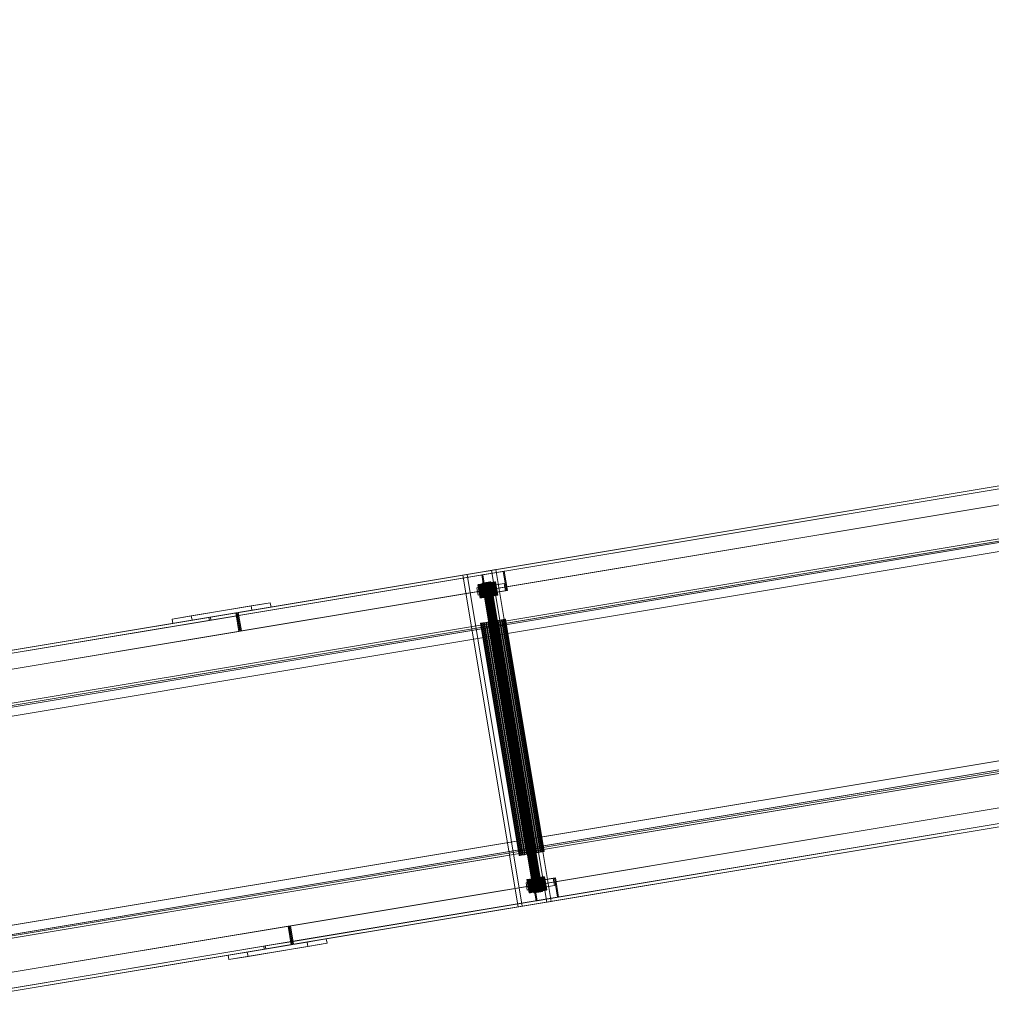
# Model space of a CAD drawing. Header units: millimetres. Extents: x -2233 to 61924, y -68080 to 6847.
# Tile 623 of 656: x 22675 to 23975, y -17135 to -15817. Entities that reach past the tile are written whole.
import ezdxf

# ---------------------------------------------------------------- set-up
doc = ezdxf.new("R2010")
doc.units = ezdxf.units.MM
doc.layers.add('superior_C10', color=7, linetype='Continuous', lineweight=0)

msp = doc.modelspace()

# ---------------------------------------------------------------- linework, layer by layer
at = {"layer": 'superior_C10'}
for p, q in [((18868.958, -17293.737), (27703.468, -15821.318)), ((27704.808, -15821.095), (18870.298, -17293.513)), ((27725.129, -15817.708), (18890.619, -17290.127)), ((18891.277, -17294.072), (27725.787, -15821.654)), ((18891.289, -17290.015), (27725.799, -15817.597)), ((27727.139, -15817.373), (18892.629, -17289.792)), ((27704.125, -15825.264), (18869.616, -17297.682)), ((27707.578, -15845.978), (18873.068, -17318.397)), ((18874.408, -17318.173), (27708.918, -15845.755)), ((27729.909, -15842.256), (18895.399, -17314.675)), ((18896.739, -17314.451), (27731.249, -15842.033)), ((19068.902, -17264.468), (27576.745, -15846.494)), ((27578.085, -15846.271), (19070.242, -17264.245)), ((18986.506, -17350.18), (27686.506, -15900.18)), ((27687.176, -15900.068), (18987.176, -17350.068)), ((18963.505, -17354.013), (27663.505, -15904.013)), ((27664.175, -15903.902), (18964.175, -17353.902)), ((19044.001, -17335.529), (27628.707, -15904.744)), ((27629.2, -15907.703), (19044.494, -17338.488)), ((27636.523, -15903.442), (19051.817, -17334.226)), ((19052.31, -17337.185), (27637.016, -15906.401)), ((19053.091, -17339.082), (27618.581, -15911.501)), ((27619.251, -15911.389), (19053.761, -17338.971)), ((27590.39, -15928.365), (19082.547, -17346.339)), ((19083.887, -17346.115), (27591.73, -15928.141)), ((27712.824, -16199.932), (19012.824, -17649.932)), ((19013.494, -17649.82), (27713.494, -16199.82)), ((27735.825, -16196.098), (19035.825, -17646.098)), ((19036.495, -17645.987), (27736.495, -16195.987)), ((19127.921, -17618.583), (27635.764, -16200.609)), ((27637.104, -16200.386), (19129.261, -17618.36)), ((19094.471, -17638.351), (27679.177, -16207.567)), ((27679.67, -16210.526), (19094.964, -17641.311)), ((27686.993, -16206.264), (19102.287, -17637.049)), ((27667.901, -16207.419), (19102.41, -17635.001)), ((19102.78, -17640.008), (27687.486, -16209.224)), ((19103.08, -17634.889), (27668.571, -16207.307)), ((18938.828, -17712.954), (27773.337, -16240.536)), ((27774.677, -16240.313), (18940.167, -17712.731)), ((18961.159, -17709.232), (27795.668, -16236.814)), ((27797.008, -16236.591), (18962.499, -17709.009)), ((18942.28, -17733.668), (27776.79, -16261.25)), ((27777.447, -16265.196), (18942.938, -17737.614)), ((18944.277, -17737.391), (27778.787, -16264.972)), ((27798.451, -16257.64), (18963.941, -17730.058)), ((18964.599, -17734.004), (27799.108, -16261.586)), ((27799.778, -16261.474), (18965.269, -17733.892)), ((18966.609, -17733.669), (27801.118, -16261.251)), ((27649.41, -16282.48), (19141.566, -17700.454)), ((19142.906, -17700.231), (27650.749, -16282.257)), ((22930.295, -16616.847), (24081.314, -16425.011)), ((22966.248, -16610.855), (24117.267, -16419.019)), ((24118.607, -16418.795), (22967.588, -16610.632)), ((22968.246, -16614.577), (24119.264, -16422.741)), ((24081.971, -16428.956), (22930.953, -16620.793)), ((24121.377, -16443.678), (22970.358, -16635.515)), ((22971.698, -16635.292), (24122.717, -16443.455)), ((23268.114, -16560.544), (23306.545, -16554.139)), ((23268.114, -16560.544), (23273.697, -16559.614)), ((23312.128, -16553.208), (23273.697, -16559.614)), ((23273.697, -16559.614), (23347.676, -17003.491)), ((23293.45, -16560.377), (23322.273, -16555.573)), ((23323.613, -16555.349), (23294.79, -16560.153)), ((23312.128, -16553.208), (23306.545, -16554.139)), ((23306.545, -16554.139), (23380.525, -16998.016)), ((23386.107, -16997.086), (23312.128, -16553.208)), ((23323.613, -16555.349), (23322.273, -16555.573)), ((23322.273, -16555.573), (23326.548, -16581.219)), ((23327.888, -16580.996), (23323.613, -16555.349)), ((23342.093, -17004.421), (23268.114, -16560.544)), ((23288.934, -16573.295), (23289.961, -16573.124)), ((23290.383, -16573.053), (23289.224, -16573.246)), ((23289.961, -16573.124), (23291.375, -16572.888)), ((23289.961, -16573.124), (23292.921, -16590.879)), ((23291.911, -16572.799), (23290.383, -16573.053)), ((23290.383, -16573.053), (23293.342, -16590.808)), ((23291.375, -16572.888), (23293.121, -16572.597)), ((23291.375, -16572.888), (23294.334, -16590.643)), ((23293.751, -16572.492), (23291.911, -16572.799)), ((23291.911, -16572.799), (23294.87, -16590.554)), ((23293.121, -16572.597), (23295.131, -16572.262)), ((23293.121, -16572.597), (23296.08, -16590.352)), ((23293.45, -16560.377), (23294.79, -16560.153)), ((23297.724, -16586.023), (23293.45, -16560.377)), ((23295.832, -16572.145), (23293.751, -16572.492)), ((23293.751, -16572.492), (23296.71, -16590.247)), ((23294.08, -16571.423), (23293.929, -16571.448)), ((23293.929, -16571.448), (23294.006, -16571.436)), ((23293.929, -16571.448), (23362.977, -16985.734)), ((23294.006, -16571.436), (23294.307, -16571.386)), ((23294.006, -16571.436), (23363.053, -16985.721)), ((23294.452, -16571.361), (23294.08, -16571.423)), ((23363.127, -16985.709), (23294.08, -16571.423)), ((23294.307, -16571.386), (23294.821, -16571.3)), ((23294.307, -16571.386), (23363.354, -16985.671)), ((23295.031, -16571.265), (23294.452, -16571.361)), ((23294.452, -16571.361), (23363.499, -16985.647)), ((23294.79, -16560.153), (23299.064, -16585.8)), ((23294.821, -16571.3), (23295.528, -16571.182)), ((23294.821, -16571.3), (23363.868, -16985.585)), ((23295.796, -16571.137), (23295.031, -16571.265)), ((23295.031, -16571.265), (23364.079, -16985.55)), ((23295.131, -16572.262), (23297.329, -16571.896)), ((23295.131, -16572.262), (23298.09, -16590.017)), ((23295.528, -16571.182), (23296.4, -16571.037)), ((23295.528, -16571.182), (23364.575, -16985.467)), ((23296.716, -16570.984), (23295.796, -16571.137)), ((23295.796, -16571.137), (23364.843, -16985.423)), ((23298.072, -16571.772), (23295.832, -16572.145)), ((23295.832, -16572.145), (23298.791, -16589.9)), ((23296.4, -16571.037), (23297.406, -16570.869)), ((23296.4, -16571.037), (23365.448, -16985.322)), ((23297.756, -16570.811), (23296.716, -16570.984)), ((23296.716, -16570.984), (23365.763, -16985.269)), ((23297.329, -16571.896), (23299.63, -16571.512)), ((23297.329, -16571.896), (23300.288, -16589.651)), ((23297.406, -16570.869), (23298.505, -16570.686)), ((23297.406, -16570.869), (23366.453, -16985.154)), ((23298.876, -16570.624), (23297.756, -16570.811)), ((23297.756, -16570.811), (23366.803, -16985.096)), ((23300.388, -16571.386), (23298.072, -16571.772)), ((23298.072, -16571.772), (23301.032, -16589.527)), ((23298.505, -16570.686), (23299.655, -16570.494)), ((23298.505, -16570.686), (23367.552, -16984.971)), ((23300.034, -16570.431), (23298.876, -16570.624)), ((23298.876, -16570.624), (23367.924, -16984.909)), ((23299.63, -16571.512), (23301.945, -16571.126)), ((23299.63, -16571.512), (23302.589, -16589.267)), ((23299.655, -16570.494), (23300.813, -16570.301)), ((23299.655, -16570.494), (23368.703, -16984.78)), ((23301.184, -16570.239), (23300.034, -16570.431)), ((23300.034, -16570.431), (23369.081, -16984.716)), ((23323.361, -16571.612), (23300.303, -16575.455)), ((23302.689, -16571.002), (23300.388, -16571.386)), ((23300.388, -16571.386), (23303.347, -16589.141)), ((23300.813, -16570.301), (23301.933, -16570.114)), ((23300.813, -16570.301), (23369.86, -16984.587)), ((23302.283, -16570.056), (23301.184, -16570.239)), ((23301.184, -16570.239), (23370.232, -16984.525)), ((23301.933, -16570.114), (23302.973, -16569.941)), ((23301.933, -16570.114), (23370.981, -16984.4)), ((23301.945, -16571.126), (23304.186, -16570.753)), ((23301.945, -16571.126), (23304.904, -16588.881)), ((23303.288, -16569.889), (23302.283, -16570.056)), ((23302.283, -16570.056), (23371.331, -16984.342)), ((23304.886, -16570.636), (23302.689, -16571.002)), ((23302.689, -16571.002), (23305.648, -16588.757)), ((23302.973, -16569.941), (23303.893, -16569.788)), ((23302.973, -16569.941), (23372.021, -16984.227)), ((23304.161, -16569.743), (23303.288, -16569.889)), ((23303.288, -16569.889), (23372.336, -16984.174)), ((23303.893, -16569.788), (23304.658, -16569.66)), ((23303.893, -16569.788), (23372.941, -16984.073)), ((23304.868, -16569.625), (23304.161, -16569.743)), ((23304.161, -16569.743), (23373.209, -16984.029)), ((23304.186, -16570.753), (23306.266, -16570.406)), ((23304.186, -16570.753), (23307.145, -16588.508)), ((23304.658, -16569.66), (23305.237, -16569.564)), ((23304.658, -16569.66), (23373.705, -16983.946)), ((23305.382, -16569.54), (23304.868, -16569.625)), ((23304.868, -16569.625), (23373.916, -16983.911)), ((23306.897, -16570.301), (23304.886, -16570.636)), ((23304.886, -16570.636), (23307.846, -16588.391)), ((23305.237, -16569.564), (23305.609, -16569.502)), ((23305.237, -16569.564), (23374.285, -16983.849)), ((23305.683, -16569.489), (23305.382, -16569.54)), ((23305.382, -16569.54), (23374.43, -16983.825)), ((23305.609, -16569.502), (23305.76, -16569.477)), ((23305.609, -16569.502), (23374.657, -16983.787)), ((23305.76, -16569.477), (23305.683, -16569.489)), ((23305.683, -16569.489), (23374.731, -16983.775)), ((23305.76, -16569.477), (23374.807, -16983.762)), ((23306.266, -16570.406), (23308.106, -16570.099)), ((23306.266, -16570.406), (23309.226, -16588.161)), ((23308.642, -16570.01), (23306.897, -16570.301)), ((23306.897, -16570.301), (23309.856, -16588.056)), ((23308.106, -16570.099), (23309.635, -16569.845)), ((23308.106, -16570.099), (23311.066, -16587.854)), ((23310.056, -16569.774), (23308.642, -16570.01)), ((23308.642, -16570.01), (23311.602, -16587.765)), ((23309.635, -16569.845), (23310.794, -16569.651)), ((23309.635, -16569.845), (23312.594, -16587.6)), ((23323.361, -16571.612), (23309.963, -16573.845)), ((23311.084, -16569.603), (23310.056, -16569.774)), ((23310.056, -16569.774), (23313.015, -16587.529)), ((23310.794, -16569.651), (23311.538, -16569.527)), ((23310.794, -16569.651), (23313.753, -16587.407)), ((23311.686, -16569.503), (23311.084, -16569.603)), ((23311.084, -16569.603), (23314.043, -16587.358)), ((23311.538, -16569.527), (23311.839, -16569.477)), ((23311.538, -16569.527), (23314.497, -16587.282)), ((23311.839, -16569.477), (23311.686, -16569.503)), ((23311.686, -16569.503), (23314.645, -16587.258)), ((23311.839, -16569.477), (23314.799, -16587.232)), ((23325.005, -16581.476), (23323.361, -16571.612)), ((23286.904, -16577.688), (23309.963, -16573.845)), ((23286.904, -16577.688), (23300.303, -16575.455)), ((23288.548, -16587.552), (23286.904, -16577.688)), ((23288.479, -16573.371), (23288.178, -16573.421)), ((23288.178, -16573.421), (23288.332, -16573.395)), ((23288.178, -16573.421), (23291.137, -16591.176)), ((23288.332, -16573.395), (23288.934, -16573.295)), ((23288.332, -16573.395), (23291.291, -16591.15)), ((23289.224, -16573.246), (23288.479, -16573.371)), ((23291.439, -16591.126), (23288.479, -16573.371)), ((23311.607, -16583.709), (23288.548, -16587.552)), ((23288.548, -16587.552), (23301.947, -16585.319)), ((23288.934, -16573.295), (23291.893, -16591.05)), ((23289.224, -16573.246), (23292.183, -16591.002)), ((23326.548, -16581.219), (23297.724, -16586.023)), ((23297.724, -16586.023), (23299.064, -16585.8)), ((23299.064, -16585.8), (23327.888, -16580.996)), ((23300.303, -16575.455), (23301.947, -16585.319)), ((23301.947, -16585.319), (23325.005, -16581.476)), ((23309.963, -16573.845), (23311.607, -16583.709)), ((23311.607, -16583.709), (23325.005, -16581.476)), ((23326.548, -16581.219), (23327.888, -16580.996)), ((23010.377, -16597.417), (22904.691, -16615.032)), ((23010.377, -16597.417), (22984.696, -16601.698)), ((23011.364, -16603.336), (23010.377, -16597.417)), ((23291.137, -16591.176), (23291.439, -16591.126)), ((23291.291, -16591.15), (23291.137, -16591.176)), ((23291.893, -16591.05), (23291.291, -16591.15)), ((23291.439, -16591.126), (23292.183, -16591.002)), ((23292.921, -16590.879), (23291.893, -16591.05)), ((23292.183, -16591.002), (23293.342, -16590.808)), ((23294.334, -16590.643), (23292.921, -16590.879)), ((23293.342, -16590.808), (23294.87, -16590.554)), ((23296.08, -16590.352), (23294.334, -16590.643)), ((23294.87, -16590.554), (23296.71, -16590.247)), ((23298.09, -16590.017), (23296.08, -16590.352)), ((23296.71, -16590.247), (23298.791, -16589.9)), ((23300.288, -16589.651), (23298.09, -16590.017)), ((23298.791, -16589.9), (23301.032, -16589.527)), ((23302.589, -16589.267), (23300.288, -16589.651)), ((23301.032, -16589.527), (23303.347, -16589.141)), ((23304.904, -16588.881), (23302.589, -16589.267)), ((23303.347, -16589.141), (23305.648, -16588.757)), ((23307.145, -16588.508), (23304.904, -16588.881)), ((23305.648, -16588.757), (23307.846, -16588.391)), ((23309.226, -16588.161), (23307.145, -16588.508)), ((23307.846, -16588.391), (23309.856, -16588.056)), ((23311.066, -16587.854), (23309.226, -16588.161)), ((23309.856, -16588.056), (23311.602, -16587.765)), ((23312.594, -16587.6), (23311.066, -16587.854)), ((23311.602, -16587.765), (23313.015, -16587.529)), ((23313.753, -16587.407), (23312.594, -16587.6)), ((23313.015, -16587.529), (23314.043, -16587.358)), ((23314.497, -16587.282), (23313.753, -16587.407)), ((23314.043, -16587.358), (23314.645, -16587.258)), ((23314.799, -16587.232), (23314.497, -16587.282)), ((23314.645, -16587.258), (23314.799, -16587.232)), ((21813.308, -16803.012), (22964.326, -16611.175)), ((22965.666, -16610.952), (21814.648, -16802.788)), ((22879.01, -16619.312), (22984.696, -16601.698)), ((22985.683, -16607.616), (22879.997, -16625.23)), ((22905.677, -16620.95), (23011.364, -16603.336)), ((22965.666, -16610.952), (22928.373, -16617.168)), ((22930.295, -16616.847), (22967.588, -16610.632)), ((22965.666, -16610.952), (22964.326, -16611.175)), ((22964.326, -16611.175), (22968.436, -16635.835)), ((22966.324, -16614.898), (22965.666, -16610.952)), ((22969.776, -16635.612), (22965.666, -16610.952)), ((22966.248, -16610.855), (22967.588, -16610.632)), ((22970.358, -16635.515), (22966.248, -16610.855)), ((22967.588, -16610.632), (22968.246, -16614.577)), ((22967.588, -16610.632), (22971.698, -16635.292)), ((22984.696, -16601.698), (22985.683, -16607.616)), ((22985.683, -16607.616), (23011.364, -16603.336)), ((21777.355, -16809.004), (22928.373, -16617.168)), ((22929.031, -16621.113), (21778.012, -16812.95)), ((21815.305, -16806.734), (22966.324, -16614.898)), ((22879.01, -16619.312), (22904.691, -16615.032)), ((22879.997, -16625.23), (22879.01, -16619.312)), ((22879.997, -16625.23), (22905.677, -16620.95)), ((22904.691, -16615.032), (22905.677, -16620.95)), ((22928.373, -16617.168), (22929.031, -16621.113)), ((22929.031, -16621.113), (22966.324, -16614.898)), ((22930.953, -16620.793), (22930.295, -16616.847)), ((22930.953, -16620.793), (22968.246, -16614.577)), ((23292.142, -16624.97), (23291.715, -16625.042)), ((23291.715, -16625.042), (23291.933, -16625.005)), ((23291.715, -16625.042), (23343.501, -16935.756)), ((23291.933, -16625.005), (23292.786, -16624.863)), ((23291.933, -16625.005), (23343.718, -16935.719)), ((23293.197, -16624.795), (23292.142, -16624.97)), ((23343.928, -16935.685), (23292.142, -16624.97)), ((23292.786, -16624.863), (23294.242, -16624.621)), ((23292.786, -16624.863), (23344.571, -16935.577)), ((23294.838, -16624.521), (23293.197, -16624.795)), ((23293.197, -16624.795), (23344.982, -16935.509)), ((23294.242, -16624.621), (23296.245, -16624.287)), ((23294.242, -16624.621), (23346.027, -16935.335)), ((23297.004, -16624.16), (23294.838, -16624.521)), ((23294.838, -16624.521), (23346.624, -16935.235)), ((23296.245, -16624.287), (23298.718, -16623.875)), ((23296.245, -16624.287), (23348.03, -16935.001)), ((23299.61, -16623.726), (23297.004, -16624.16)), ((23297.004, -16624.16), (23348.79, -16934.874)), ((23298.718, -16623.875), (23301.566, -16623.4)), ((23298.718, -16623.875), (23350.503, -16934.589)), ((23302.558, -16623.235), (23299.61, -16623.726)), ((23299.61, -16623.726), (23351.396, -16934.44)), ((23301.566, -16623.4), (23304.679, -16622.881)), ((23301.566, -16623.4), (23353.351, -16934.114)), ((23305.732, -16622.705), (23302.558, -16623.235)), ((23302.558, -16623.235), (23354.343, -16933.949)), ((23304.679, -16622.881), (23307.938, -16622.338)), ((23304.679, -16622.881), (23356.465, -16933.595)), ((23309.012, -16622.159), (23305.732, -16622.705)), ((23305.732, -16622.705), (23357.518, -16933.42)), ((23307.938, -16622.338), (23311.219, -16621.791)), ((23307.938, -16622.338), (23359.724, -16933.052)), ((23312.272, -16621.616), (23309.012, -16622.159)), ((23309.012, -16622.159), (23360.798, -16932.873)), ((23311.219, -16621.791), (23314.393, -16621.262)), ((23311.219, -16621.791), (23363.004, -16932.505)), ((23315.385, -16621.097), (23312.272, -16621.616)), ((23312.272, -16621.616), (23364.057, -16932.33)), ((23314.393, -16621.262), (23317.34, -16620.771)), ((23314.393, -16621.262), (23366.179, -16931.976)), ((23318.233, -16620.622), (23315.385, -16621.097)), ((23315.385, -16621.097), (23367.171, -16931.811)), ((23317.34, -16620.771), (23319.947, -16620.336)), ((23317.34, -16620.771), (23369.126, -16931.485)), ((23320.706, -16620.21), (23318.233, -16620.622)), ((23318.233, -16620.622), (23370.019, -16931.336)), ((23319.947, -16620.336), (23322.113, -16619.975)), ((23319.947, -16620.336), (23371.733, -16931.05)), ((23322.709, -16619.876), (23320.706, -16620.21)), ((23320.706, -16620.21), (23372.492, -16930.924)), ((23322.113, -16619.975), (23323.754, -16619.702)), ((23322.113, -16619.975), (23373.898, -16930.689)), ((23324.165, -16619.633), (23322.709, -16619.876)), ((23322.709, -16619.876), (23374.495, -16930.59)), ((23323.754, -16619.702), (23324.809, -16619.526)), ((23323.754, -16619.702), (23375.54, -16930.416)), ((23325.018, -16619.491), (23324.165, -16619.633)), ((23324.165, -16619.633), (23375.951, -16930.347)), ((23324.809, -16619.526), (23325.235, -16619.455)), ((23324.809, -16619.526), (23376.594, -16930.24)), ((23325.235, -16619.455), (23325.018, -16619.491)), ((23325.018, -16619.491), (23376.804, -16930.205)), ((23325.235, -16619.455), (23377.021, -16930.169)), ((22968.436, -16635.835), (21817.418, -16827.672)), ((21818.758, -16827.448), (22969.776, -16635.612)), ((22968.436, -16635.835), (22969.776, -16635.612)), ((22970.358, -16635.515), (22971.698, -16635.292)), ((23036.118, -17030.072), (24187.136, -16838.236)), ((24188.476, -16838.013), (23037.458, -17029.849)), ((24191.246, -16862.896), (23040.228, -17054.732)), ((24191.929, -16858.727), (23040.91, -17050.563)), ((23041.567, -17054.509), (24192.586, -16862.673)), ((23003.617, -17056.779), (24154.636, -16864.942)), ((24155.293, -16868.888), (23004.275, -17060.725)), ((23343.501, -16935.756), (23343.928, -16935.685)), ((23343.718, -16935.719), (23343.501, -16935.756)), ((23344.571, -16935.577), (23343.718, -16935.719)), ((23343.928, -16935.685), (23344.982, -16935.509)), ((23346.027, -16935.335), (23344.571, -16935.577)), ((23344.982, -16935.509), (23346.624, -16935.235)), ((23348.03, -16935.001), (23346.027, -16935.335)), ((23346.624, -16935.235), (23348.79, -16934.874)), ((23350.503, -16934.589), (23348.03, -16935.001)), ((23348.79, -16934.874), (23351.396, -16934.44)), ((23353.351, -16934.114), (23350.503, -16934.589)), ((23351.396, -16934.44), (23354.343, -16933.949)), ((23356.465, -16933.595), (23353.351, -16934.114)), ((23354.343, -16933.949), (23357.518, -16933.42)), ((23359.724, -16933.052), (23356.465, -16933.595)), ((23357.518, -16933.42), (23360.798, -16932.873)), ((23363.004, -16932.505), (23359.724, -16933.052)), ((23360.798, -16932.873), (23364.057, -16932.33)), ((23366.179, -16931.976), (23363.004, -16932.505)), ((23364.057, -16932.33), (23367.171, -16931.811)), ((23369.126, -16931.485), (23366.179, -16931.976)), ((23367.171, -16931.811), (23370.019, -16931.336)), ((23371.733, -16931.05), (23369.126, -16931.485)), ((23370.019, -16931.336), (23372.492, -16930.924)), ((23373.898, -16930.689), (23371.733, -16931.05)), ((23372.492, -16930.924), (23374.495, -16930.59)), ((23375.54, -16930.416), (23373.898, -16930.689)), ((23374.495, -16930.59), (23375.951, -16930.347)), ((23376.594, -16930.24), (23375.54, -16930.416)), ((23375.951, -16930.347), (23376.804, -16930.205)), ((23377.021, -16930.169), (23376.594, -16930.24)), ((23376.804, -16930.205), (23377.021, -16930.169)), ((23352.664, -16972.246), (23375.722, -16968.403)), ((23354.239, -16967.928), (23353.938, -16967.978)), ((23353.938, -16967.978), (23354.091, -16967.953)), ((23353.938, -16967.978), (23356.897, -16985.733)), ((23354.091, -16967.953), (23354.693, -16967.852)), ((23354.091, -16967.953), (23357.05, -16985.708)), ((23354.983, -16967.804), (23354.239, -16967.928)), ((23357.198, -16985.683), (23354.239, -16967.928)), ((23354.693, -16967.852), (23355.721, -16967.681)), ((23354.693, -16967.852), (23357.652, -16985.607)), ((23356.142, -16967.611), (23354.983, -16967.804)), ((23354.983, -16967.804), (23357.943, -16985.559)), ((23355.721, -16967.681), (23357.135, -16967.445)), ((23355.721, -16967.681), (23358.68, -16985.436)), ((23357.671, -16967.356), (23356.142, -16967.611)), ((23356.142, -16967.611), (23359.101, -16985.366)), ((23357.135, -16967.445), (23358.881, -16967.155)), ((23357.135, -16967.445), (23360.094, -16985.201)), ((23359.511, -16967.049), (23357.671, -16967.356)), ((23357.671, -16967.356), (23360.63, -16985.111)), ((23358.881, -16967.155), (23360.891, -16966.819)), ((23358.881, -16967.155), (23361.84, -16984.91)), ((23361.591, -16966.703), (23359.511, -16967.049)), ((23359.511, -16967.049), (23362.47, -16984.805)), ((23360.891, -16966.819), (23363.089, -16966.453)), ((23360.891, -16966.819), (23363.85, -16984.575)), ((23363.832, -16966.329), (23361.591, -16966.703)), ((23361.591, -16966.703), (23364.55, -16984.458)), ((23361.84, -16970.716), (23390.663, -16965.913)), ((23363.089, -16966.453), (23365.389, -16966.07)), ((23363.089, -16966.453), (23366.048, -16984.208)), ((23392.003, -16965.689), (23363.18, -16970.493)), ((23366.147, -16965.943), (23363.832, -16966.329)), ((23363.832, -16966.329), (23366.791, -16984.084)), ((23365.389, -16966.07), (23367.705, -16965.684)), ((23365.389, -16966.07), (23368.349, -16983.825)), ((23389.121, -16966.17), (23366.062, -16970.013)), ((23368.448, -16965.56), (23366.147, -16965.943)), ((23366.147, -16965.943), (23369.107, -16983.698)), ((23367.705, -16965.684), (23369.946, -16965.31)), ((23367.705, -16965.684), (23370.664, -16983.439)), ((23370.646, -16965.194), (23368.448, -16965.56)), ((23368.448, -16965.56), (23371.407, -16983.315)), ((23369.946, -16965.31), (23372.026, -16964.964)), ((23369.946, -16965.31), (23372.905, -16983.065)), ((23372.656, -16964.859), (23370.646, -16965.194)), ((23370.646, -16965.194), (23373.605, -16982.949)), ((23372.026, -16964.964), (23373.866, -16964.657)), ((23372.026, -16964.964), (23374.985, -16982.719)), ((23374.402, -16964.568), (23372.656, -16964.859)), ((23372.656, -16964.859), (23375.615, -16982.614)), ((23373.866, -16964.657), (23375.395, -16964.402)), ((23373.866, -16964.657), (23376.825, -16982.412)), ((23375.816, -16964.332), (23374.402, -16964.568)), ((23374.402, -16964.568), (23377.361, -16982.323)), ((23375.395, -16964.402), (23376.553, -16964.209)), ((23375.395, -16964.402), (23378.354, -16982.157)), ((23389.121, -16966.17), (23375.722, -16968.403)), ((23375.722, -16968.403), (23377.366, -16978.267)), ((23376.844, -16964.161), (23375.816, -16964.332)), ((23375.816, -16964.332), (23378.775, -16982.087)), ((23376.553, -16964.209), (23377.298, -16964.085)), ((23376.553, -16964.209), (23379.513, -16981.964)), ((23377.446, -16964.06), (23376.844, -16964.161)), ((23376.844, -16964.161), (23379.803, -16981.916)), ((23377.298, -16964.085), (23377.599, -16964.035)), ((23377.298, -16964.085), (23380.257, -16981.84)), ((23377.599, -16964.035), (23377.446, -16964.06)), ((23377.446, -16964.06), (23380.405, -16981.815)), ((23377.599, -16964.035), (23380.558, -16981.79)), ((23390.765, -16976.034), (23389.121, -16966.17)), ((23392.003, -16965.689), (23390.663, -16965.913)), ((23390.663, -16965.913), (23394.938, -16991.559)), ((23396.278, -16991.335), (23392.003, -16965.689)), ((23352.664, -16972.246), (23366.062, -16970.013)), ((23354.307, -16982.11), (23352.664, -16972.246)), ((23377.366, -16978.267), (23354.307, -16982.11)), ((23354.307, -16982.11), (23367.706, -16979.877)), ((23361.84, -16970.716), (23363.18, -16970.493)), ((23366.114, -16996.363), (23361.84, -16970.716)), ((23363.18, -16970.493), (23367.454, -16996.139)), ((23366.062, -16970.013), (23367.706, -16979.877)), ((23367.706, -16979.877), (23390.765, -16976.034)), ((23377.366, -16978.267), (23390.765, -16976.034)), ((23356.897, -16985.733), (23357.198, -16985.683)), ((23357.05, -16985.708), (23356.897, -16985.733)), ((23357.652, -16985.607), (23357.05, -16985.708)), ((23357.198, -16985.683), (23357.943, -16985.559)), ((23358.68, -16985.436), (23357.652, -16985.607)), ((23357.943, -16985.559), (23359.101, -16985.366)), ((23360.094, -16985.201), (23358.68, -16985.436)), ((23359.101, -16985.366), (23360.63, -16985.111)), ((23361.84, -16984.91), (23360.094, -16985.201)), ((23360.63, -16985.111), (23362.47, -16984.805)), ((23363.85, -16984.575), (23361.84, -16984.91)), ((23362.47, -16984.805), (23364.55, -16984.458)), ((23362.977, -16985.734), (23363.127, -16985.709)), ((23363.053, -16985.721), (23362.977, -16985.734)), ((23363.354, -16985.671), (23363.053, -16985.721)), ((23363.127, -16985.709), (23363.499, -16985.647)), ((23363.868, -16985.585), (23363.354, -16985.671)), ((23363.499, -16985.647), (23364.079, -16985.55)), ((23366.048, -16984.208), (23363.85, -16984.575)), ((23364.575, -16985.467), (23363.868, -16985.585)), ((23364.079, -16985.55), (23364.843, -16985.423)), ((23364.55, -16984.458), (23366.791, -16984.084)), ((23365.448, -16985.322), (23364.575, -16985.467)), ((23364.843, -16985.423), (23365.763, -16985.269)), ((23366.453, -16985.154), (23365.448, -16985.322)), ((23365.763, -16985.269), (23366.803, -16985.096)), ((23368.349, -16983.825), (23366.048, -16984.208)), ((23394.938, -16991.559), (23366.114, -16996.363)), ((23367.552, -16984.971), (23366.453, -16985.154)), ((23366.791, -16984.084), (23369.107, -16983.698)), ((23366.803, -16985.096), (23367.924, -16984.909)), ((23367.454, -16996.139), (23396.278, -16991.335)), ((23368.703, -16984.78), (23367.552, -16984.971)), ((23367.924, -16984.909), (23369.081, -16984.716)), ((23370.664, -16983.439), (23368.349, -16983.825)), ((23369.86, -16984.587), (23368.703, -16984.78)), ((23369.081, -16984.716), (23370.232, -16984.525)), ((23369.107, -16983.698), (23371.407, -16983.315)), ((23370.981, -16984.4), (23369.86, -16984.587)), ((23370.232, -16984.525), (23371.331, -16984.342)), ((23372.905, -16983.065), (23370.664, -16983.439)), ((23372.021, -16984.227), (23370.981, -16984.4)), ((23371.331, -16984.342), (23372.336, -16984.174)), ((23371.407, -16983.315), (23373.605, -16982.949)), ((23372.941, -16984.073), (23372.021, -16984.227)), ((23372.336, -16984.174), (23373.209, -16984.029)), ((23374.985, -16982.719), (23372.905, -16983.065)), ((23373.705, -16983.946), (23372.941, -16984.073)), ((23373.209, -16984.029), (23373.916, -16983.911)), ((23373.605, -16982.949), (23375.615, -16982.614)), ((23374.285, -16983.849), (23373.705, -16983.946)), ((23373.916, -16983.911), (23374.43, -16983.825)), ((23374.657, -16983.787), (23374.285, -16983.849)), ((23374.43, -16983.825), (23374.731, -16983.775)), ((23374.807, -16983.762), (23374.657, -16983.787)), ((23374.731, -16983.775), (23374.807, -16983.762)), ((23376.825, -16982.412), (23374.985, -16982.719)), ((23375.615, -16982.614), (23377.361, -16982.323)), ((23378.354, -16982.157), (23376.825, -16982.412)), ((23377.361, -16982.323), (23378.775, -16982.087)), ((23379.513, -16981.964), (23378.354, -16982.157)), ((23378.775, -16982.087), (23379.803, -16981.916)), ((23380.257, -16981.84), (23379.513, -16981.964)), ((23379.803, -16981.916), (23380.405, -16981.815)), ((23380.558, -16981.79), (23380.257, -16981.84)), ((23380.405, -16981.815), (23380.558, -16981.79)), ((23394.938, -16991.559), (23396.278, -16991.335)), ((23380.525, -16998.016), (23342.093, -17004.421)), ((23342.093, -17004.421), (23347.676, -17003.491)), ((23347.676, -17003.491), (23386.107, -16997.086)), ((23366.114, -16996.363), (23367.454, -16996.139)), ((23380.525, -16998.016), (23386.107, -16997.086)), ((21883.177, -17222.229), (23034.196, -17030.393)), ((23035.536, -17030.169), (21884.517, -17222.006)), ((23035.536, -17030.169), (23034.196, -17030.393)), ((23034.196, -17030.393), (23038.306, -17055.053)), ((23039.646, -17054.829), (23035.536, -17030.169)), ((23036.118, -17030.072), (23037.458, -17029.849)), ((23040.228, -17054.732), (23036.118, -17030.072)), ((23037.458, -17029.849), (23041.567, -17054.509)), ((23085.343, -17047.213), (22979.657, -17064.827)), ((23085.343, -17047.213), (23059.662, -17051.493)), ((23086.329, -17053.131), (23085.343, -17047.213)), ((21850.677, -17248.936), (23001.695, -17057.099)), ((23038.306, -17055.053), (21887.287, -17246.889)), ((23038.988, -17050.884), (21887.97, -17242.72)), ((21888.627, -17246.666), (23039.646, -17054.829)), ((22953.976, -17069.108), (23059.662, -17051.493)), ((23060.649, -17057.412), (22954.962, -17075.026)), ((22980.643, -17070.746), (23086.329, -17053.131)), ((23038.988, -17050.884), (23001.695, -17057.099)), ((23001.695, -17057.099), (23002.353, -17061.045)), ((23002.353, -17061.045), (23039.646, -17054.829)), ((23003.617, -17056.779), (23040.91, -17050.563)), ((23004.275, -17060.725), (23003.617, -17056.779)), ((23004.275, -17060.725), (23041.567, -17054.509)), ((23038.306, -17055.053), (23039.646, -17054.829)), ((23039.646, -17054.829), (23038.988, -17050.884)), ((23040.228, -17054.732), (23041.567, -17054.509)), ((23040.91, -17050.563), (23041.567, -17054.509)), ((23059.662, -17051.493), (23060.649, -17057.412)), ((23060.649, -17057.412), (23086.329, -17053.131)), ((23002.353, -17061.045), (21851.334, -17252.881)), ((22953.976, -17069.108), (22979.657, -17064.827)), ((22954.962, -17075.026), (22953.976, -17069.108)), ((22954.962, -17075.026), (22980.643, -17070.746)), ((22979.657, -17064.827), (22980.643, -17070.746))]:
    msp.add_line(p, q, dxfattribs=at)

doc.saveas('drawing.dxf')
